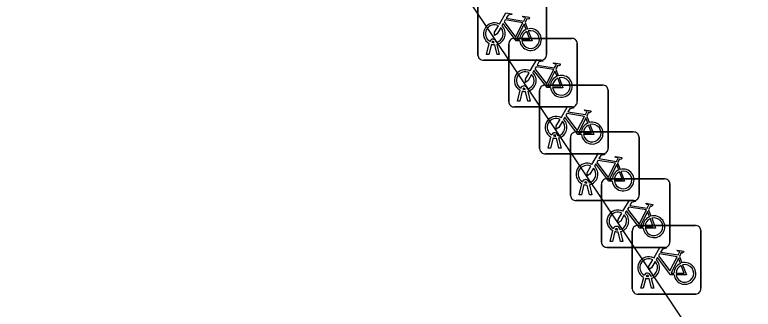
# Model space of a CAD drawing. Extents: x 161087 to 161922, y 382574 to 383873.
# Drawn here: x 161729.81 to 161740.58, y 383031.88 to 383036.17 of the extents above; entities that cross this region are included whole.
import ezdxf

# ---------------------------------------------------------------- set-up
doc = ezdxf.new("R2010")
doc.units = 0
doc.layers.add('IMGEO_Fietsenrek', color=7, linetype='Continuous')
doc.layers.add('IMGEO_Pand', color=7, linetype='Continuous')

msp = doc.modelspace()

# ---------------------------------------------------------------- linework, layer by layer
at = {"layer": 'IMGEO_Fietsenrek'}
for p, q in [((161736.562, 383035.586), (161736.562, 383036.427)), ((161736.562, 383036.427), (161736.562, 383035.586)), ((161737.562, 383036.436), (161737.562, 383035.595)), ((161737.562, 383035.595), (161737.562, 383036.436)), ((161737.249, 383036.06), (161737.285, 383035.965)), ((161736.689, 383035.595), (161736.728, 383035.755)), ((161736.8, 383035.767), (161736.799, 383035.771)), ((161736.831, 383035.778), (161736.832, 383035.771)), ((161737.087, 383035.829), (161737.928, 383035.829)), ((161737.928, 383035.829), (161737.087, 383035.829)), ((161738.012, 383035.754), (161738.012, 383034.913)), ((161738.012, 383034.913), (161738.012, 383035.754)), ((161736.758, 383035.743), (161736.723, 383035.595)), ((161736.841, 383035.595), (161736.807, 383035.737)), ((161736.839, 383035.741), (161736.874, 383035.595)), ((161737.012, 383034.904), (161737.012, 383035.745)), ((161737.012, 383035.745), (161737.012, 383034.904)), ((161736.723, 383035.595), (161736.689, 383035.595)), ((161736.874, 383035.595), (161736.841, 383035.595)), ((161737.487, 383035.511), (161736.646, 383035.511)), ((161736.646, 383035.511), (161737.487, 383035.511)), ((161737.699, 383035.378), (161737.735, 383035.283)), ((161737.537, 383035.147), (161738.378, 383035.147)), ((161738.378, 383035.147), (161737.537, 383035.147)), ((161737.139, 383034.913), (161737.178, 383035.073)), ((161737.208, 383035.061), (161737.173, 383034.913)), ((161737.25, 383035.085), (161737.249, 383035.089)), ((161737.291, 383034.913), (161737.257, 383035.055)), ((161737.281, 383035.096), (161737.282, 383035.089)), ((161737.289, 383035.059), (161737.324, 383034.913)), ((161737.462, 383034.222), (161737.462, 383035.063)), ((161737.462, 383035.063), (161737.462, 383034.222)), ((161738.462, 383035.072), (161738.462, 383034.231)), ((161738.462, 383034.231), (161738.462, 383035.072)), ((161737.173, 383034.913), (161737.139, 383034.913)), ((161737.324, 383034.913), (161737.291, 383034.913)), ((161737.937, 383034.829), (161737.096, 383034.829)), ((161737.096, 383034.829), (161737.937, 383034.829)), ((161738.149, 383034.696), (161738.185, 383034.601)), ((161737.988, 383034.465), (161738.829, 383034.465)), ((161738.829, 383034.465), (161737.988, 383034.465)), ((161737.589, 383034.231), (161737.628, 383034.391)), ((161737.658, 383034.379), (161737.623, 383034.231)), ((161737.7, 383034.403), (161737.699, 383034.407)), ((161737.741, 383034.231), (161737.707, 383034.373)), ((161737.731, 383034.414), (161737.732, 383034.407)), ((161737.739, 383034.377), (161737.774, 383034.231)), ((161737.913, 383033.54), (161737.913, 383034.381)), ((161737.913, 383034.381), (161737.913, 383033.54)), ((161738.913, 383034.39), (161738.913, 383033.549)), ((161738.913, 383033.549), (161738.913, 383034.39)), ((161738.387, 383034.147), (161737.546, 383034.147)), ((161737.546, 383034.147), (161738.387, 383034.147)), ((161737.623, 383034.231), (161737.589, 383034.231)), ((161737.774, 383034.231), (161737.741, 383034.231)), ((161738.6, 383034.014), (161738.636, 383033.919)), ((161738.04, 383033.549), (161738.079, 383033.709)), ((161738.151, 383033.721), (161738.15, 383033.725)), ((161738.182, 383033.732), (161738.183, 383033.725)), ((161738.363, 383032.858), (161738.363, 383033.699)), ((161738.363, 383033.699), (161738.363, 383032.858)), ((161738.438, 383033.783), (161739.279, 383033.783)), ((161739.279, 383033.783), (161738.438, 383033.783)), ((161739.363, 383033.708), (161739.363, 383032.867)), ((161739.363, 383032.867), (161739.363, 383033.708)), ((161738.109, 383033.697), (161738.074, 383033.549)), ((161738.192, 383033.549), (161738.158, 383033.691)), ((161738.19, 383033.695), (161738.225, 383033.549)), ((161738.074, 383033.549), (161738.04, 383033.549)), ((161738.225, 383033.549), (161738.192, 383033.549)), ((161738.838, 383033.465), (161737.997, 383033.465)), ((161737.997, 383033.465), (161738.838, 383033.465)), ((161739.05, 383033.332), (161739.086, 383033.237)), ((161738.889, 383033.102), (161739.73, 383033.102)), ((161739.73, 383033.102), (161738.889, 383033.102)), ((161738.49, 383032.867), (161738.529, 383033.027)), ((161738.559, 383033.015), (161738.524, 383032.867)), ((161738.601, 383033.039), (161738.6, 383033.043)), ((161738.642, 383032.867), (161738.608, 383033.009)), ((161738.632, 383033.05), (161738.633, 383033.043)), ((161738.64, 383033.013), (161738.675, 383032.867)), ((161738.814, 383032.177), (161738.814, 383033.018)), ((161738.814, 383033.018), (161738.814, 383032.177)), ((161739.814, 383033.027), (161739.814, 383032.186)), ((161739.814, 383032.186), (161739.814, 383033.027)), ((161738.524, 383032.867), (161738.49, 383032.867)), ((161738.675, 383032.867), (161738.642, 383032.867)), ((161739.288, 383032.783), (161738.447, 383032.783)), ((161738.447, 383032.783), (161739.288, 383032.783)), ((161739.501, 383032.651), (161739.537, 383032.556)), ((161738.941, 383032.186), (161738.98, 383032.346)), ((161739.01, 383032.334), (161738.975, 383032.186)), ((161739.052, 383032.358), (161739.051, 383032.362)), ((161739.093, 383032.186), (161739.059, 383032.328)), ((161739.083, 383032.369), (161739.084, 383032.362)), ((161739.091, 383032.332), (161739.126, 383032.186)), ((161739.739, 383032.102), (161738.898, 383032.102)), ((161738.898, 383032.102), (161739.739, 383032.102)), ((161738.975, 383032.186), (161738.941, 383032.186)), ((161739.126, 383032.186), (161739.093, 383032.186))]:
    msp.add_line(p, q, dxfattribs=at)
for points in [[(161736.875, 383036.037), (161736.97, 383036.201), (161737.056, 383036.187), (161737.058, 383036.178), (161737.002, 383036.167), (161736.975, 383036.122), (161737.231, 383036.081)], [(161737.218, 383036.056), (161736.961, 383036.097), (161736.944, 383036.068), (161737.111, 383035.848), (161737.218, 383036.056)], [(161737.231, 383036.081), (161737.256, 383036.13), (161737.25, 383036.134), (161737.227, 383036.138), (161737.215, 383036.145), (161737.214, 383036.148), (161737.216, 383036.153), (161737.311, 383036.138), (161737.313, 383036.128), (161737.303, 383036.115), (161737.291, 383036.109), (161737.277, 383036.115), (161737.249, 383036.06)], [(161736.896, 383035.985), (161736.844, 383035.895), (161736.804, 383035.87), (161736.805, 383035.917), (161736.86, 383036.011)], [(161737.171, 383035.793), (161737.121, 383035.793), (161736.93, 383036.044), (161736.911, 383036.012)], [(161737.266, 383035.958), (161737.236, 383036.035), (161737.127, 383035.817), (161737.17, 383035.817)], [(161737.2, 383035.817), (161737.32, 383035.816), (161737.276, 383035.93)], [(161737.296, 383035.937), (161737.351, 383035.792), (161737.201, 383035.792)], [(161737.325, 383035.355), (161737.42, 383035.519), (161737.506, 383035.505), (161737.508, 383035.496), (161737.452, 383035.485), (161737.425, 383035.44), (161737.681, 383035.399)], [(161737.681, 383035.399), (161737.706, 383035.448), (161737.7, 383035.452), (161737.677, 383035.456), (161737.665, 383035.463), (161737.664, 383035.466), (161737.666, 383035.471), (161737.761, 383035.456), (161737.763, 383035.446), (161737.753, 383035.433), (161737.741, 383035.427), (161737.727, 383035.433), (161737.699, 383035.378)], [(161737.346, 383035.303), (161737.294, 383035.213), (161737.254, 383035.188), (161737.255, 383035.235), (161737.31, 383035.329)], [(161737.621, 383035.111), (161737.571, 383035.111), (161737.38, 383035.362), (161737.361, 383035.33)], [(161737.668, 383035.374), (161737.411, 383035.415), (161737.394, 383035.386), (161737.561, 383035.166), (161737.668, 383035.374)], [(161737.716, 383035.276), (161737.686, 383035.353), (161737.577, 383035.135), (161737.62, 383035.135)], [(161737.65, 383035.135), (161737.77, 383035.134), (161737.726, 383035.248)], [(161737.746, 383035.255), (161737.801, 383035.11), (161737.651, 383035.11)], [(161737.775, 383034.673), (161737.87, 383034.837), (161737.956, 383034.823), (161737.958, 383034.814), (161737.902, 383034.803), (161737.875, 383034.758), (161738.131, 383034.717)], [(161738.131, 383034.717), (161738.156, 383034.766), (161738.15, 383034.77), (161738.127, 383034.774), (161738.115, 383034.781), (161738.114, 383034.784), (161738.116, 383034.789), (161738.211, 383034.774), (161738.213, 383034.764), (161738.203, 383034.751), (161738.191, 383034.745), (161738.177, 383034.751), (161738.149, 383034.696)], [(161738.071, 383034.429), (161738.021, 383034.429), (161737.83, 383034.68), (161737.811, 383034.648)], [(161738.118, 383034.692), (161737.861, 383034.733), (161737.844, 383034.704), (161738.011, 383034.484), (161738.118, 383034.692)], [(161738.166, 383034.594), (161738.136, 383034.671), (161738.027, 383034.453), (161738.07, 383034.453)], [(161737.796, 383034.621), (161737.744, 383034.531), (161737.704, 383034.506), (161737.705, 383034.553), (161737.76, 383034.647)], [(161738.1, 383034.453), (161738.22, 383034.452), (161738.176, 383034.566)], [(161738.196, 383034.573), (161738.251, 383034.428), (161738.101, 383034.428)], [(161738.226, 383033.991), (161738.321, 383034.155), (161738.407, 383034.141), (161738.409, 383034.132), (161738.353, 383034.121), (161738.326, 383034.076), (161738.582, 383034.035)], [(161738.569, 383034.01), (161738.312, 383034.051), (161738.295, 383034.022), (161738.462, 383033.802), (161738.569, 383034.01)], [(161738.582, 383034.035), (161738.607, 383034.084), (161738.601, 383034.088), (161738.578, 383034.092), (161738.566, 383034.099), (161738.565, 383034.102), (161738.567, 383034.107), (161738.662, 383034.092), (161738.664, 383034.082), (161738.654, 383034.069), (161738.642, 383034.063), (161738.628, 383034.069), (161738.6, 383034.014)], [(161738.247, 383033.939), (161738.195, 383033.849), (161738.155, 383033.824), (161738.156, 383033.871), (161738.211, 383033.965)], [(161738.522, 383033.747), (161738.472, 383033.747), (161738.281, 383033.998), (161738.262, 383033.966)], [(161738.617, 383033.912), (161738.587, 383033.989), (161738.478, 383033.771), (161738.521, 383033.771)], [(161738.551, 383033.771), (161738.671, 383033.77), (161738.627, 383033.884)], [(161738.647, 383033.891), (161738.702, 383033.746), (161738.552, 383033.746)], [(161738.676, 383033.309), (161738.771, 383033.473), (161738.857, 383033.459), (161738.859, 383033.45), (161738.803, 383033.439), (161738.776, 383033.394), (161739.032, 383033.353)], [(161739.032, 383033.353), (161739.057, 383033.402), (161739.051, 383033.406), (161739.028, 383033.41), (161739.016, 383033.417), (161739.015, 383033.42), (161739.017, 383033.425), (161739.112, 383033.41), (161739.114, 383033.4), (161739.104, 383033.387), (161739.092, 383033.381), (161739.078, 383033.387), (161739.05, 383033.332)], [(161738.697, 383033.257), (161738.645, 383033.167), (161738.605, 383033.142), (161738.606, 383033.189), (161738.661, 383033.283)], [(161738.972, 383033.065), (161738.922, 383033.065), (161738.731, 383033.316), (161738.712, 383033.284)], [(161739.019, 383033.328), (161738.762, 383033.369), (161738.745, 383033.34), (161738.912, 383033.12), (161739.019, 383033.328)], [(161739.067, 383033.23), (161739.037, 383033.307), (161738.928, 383033.089), (161738.971, 383033.089)], [(161739.001, 383033.089), (161739.121, 383033.088), (161739.077, 383033.202)], [(161739.097, 383033.209), (161739.152, 383033.064), (161739.002, 383033.064)], [(161739.127, 383032.628), (161739.222, 383032.792), (161739.308, 383032.778), (161739.31, 383032.769), (161739.254, 383032.758), (161739.227, 383032.713), (161739.483, 383032.672)], [(161739.483, 383032.672), (161739.508, 383032.721), (161739.502, 383032.725), (161739.479, 383032.729), (161739.467, 383032.736), (161739.466, 383032.739), (161739.468, 383032.744), (161739.563, 383032.729), (161739.565, 383032.719), (161739.555, 383032.706), (161739.543, 383032.7), (161739.529, 383032.706), (161739.501, 383032.651)], [(161739.423, 383032.384), (161739.373, 383032.384), (161739.182, 383032.635), (161739.163, 383032.603)], [(161739.47, 383032.647), (161739.213, 383032.688), (161739.196, 383032.659), (161739.363, 383032.439), (161739.47, 383032.647)], [(161739.518, 383032.549), (161739.488, 383032.626), (161739.379, 383032.408), (161739.422, 383032.408)], [(161739.148, 383032.576), (161739.096, 383032.486), (161739.056, 383032.461), (161739.057, 383032.508), (161739.112, 383032.602)], [(161739.452, 383032.408), (161739.572, 383032.407), (161739.528, 383032.521)], [(161739.548, 383032.528), (161739.603, 383032.383), (161739.453, 383032.383)]]:
    msp.add_lwpolyline(points, dxfattribs=at)
for centre, radius, start, end in [((161736.802, 383035.896), 0.159, 62.6766, 242.1369), ((161736.802, 383035.896), 0.129, 63.3192, 238.903), ((161736.802, 383035.896), 0.129, 283.6043, 43.4302), ((161736.802, 383035.896), 0.159, 283.5766, 46.6042), ((161737.329, 383035.812), 0.159, 187.0065, 105.7708), ((161737.329, 383035.812), 0.159, 113.3408, 178.3217), ((161737.329, 383035.812), 0.129, 113.923, 177.9556), ((161737.329, 383035.812), 0.129, 188.6715, 104.5883), ((161736.782, 383035.767), 0.0499, 12.8025, 158.6934), ((161736.782, 383035.767), 0.0174, 12.8025, 163.4502), ((161736.802, 383035.896), 0.129, 253.415, 269.0204), ((161737.09, 383035.751), 0.0779, 92.4484, 184.2845), ((161737.09, 383035.751), 0.0779, 92.4484, 184.2845), ((161737.934, 383035.751), 0.0779, 2.4484, 94.2845), ((161737.934, 383035.751), 0.0779, 2.4484, 94.2845), ((161736.802, 383035.896), 0.159, 253.9967, 271.7867), ((161736.64, 383035.589), 0.0779, 182.4484, 274.2845), ((161736.64, 383035.589), 0.0779, 182.4484, 274.2845), ((161737.484, 383035.589), 0.0779, 272.4484, 4.2845), ((161737.484, 383035.589), 0.0779, 272.4484, 4.2845), ((161737.252, 383035.214), 0.159, 62.6766, 242.1369), ((161737.252, 383035.214), 0.129, 63.3192, 238.903), ((161737.252, 383035.214), 0.159, 283.5766, 46.6042), ((161737.252, 383035.214), 0.129, 283.6043, 43.4302), ((161737.779, 383035.13), 0.159, 113.3408, 178.3217), ((161737.779, 383035.13), 0.159, 187.0065, 105.7708), ((161737.779, 383035.13), 0.129, 113.923, 177.9556), ((161737.779, 383035.13), 0.129, 188.6715, 104.5883), ((161737.232, 383035.085), 0.0499, 12.8025, 158.6934), ((161737.232, 383035.085), 0.0174, 12.8025, 163.4502), ((161737.54, 383035.069), 0.0779, 92.4484, 184.2845), ((161737.54, 383035.069), 0.0779, 92.4484, 184.2845), ((161738.384, 383035.069), 0.0779, 2.4484, 94.2845), ((161738.384, 383035.069), 0.0779, 2.4484, 94.2845), ((161737.252, 383035.214), 0.159, 253.9967, 271.7867), ((161737.252, 383035.214), 0.129, 253.415, 269.0204), ((161737.09, 383034.907), 0.0779, 182.4484, 274.2845), ((161737.09, 383034.907), 0.0779, 182.4484, 274.2845), ((161737.934, 383034.907), 0.0779, 272.4484, 4.2845), ((161737.934, 383034.907), 0.0779, 272.4484, 4.2845), ((161737.702, 383034.532), 0.159, 62.6766, 242.1369), ((161737.702, 383034.532), 0.129, 63.3192, 238.903), ((161737.702, 383034.532), 0.129, 283.6043, 43.4302), ((161737.702, 383034.532), 0.159, 283.5766, 46.6042), ((161738.229, 383034.448), 0.159, 113.3408, 178.3217), ((161738.229, 383034.448), 0.159, 187.0065, 105.7708), ((161738.229, 383034.448), 0.129, 113.923, 177.9556), ((161738.229, 383034.448), 0.129, 188.6715, 104.5883), ((161737.682, 383034.403), 0.0499, 12.8025, 158.6934), ((161737.991, 383034.387), 0.0779, 92.4484, 184.2845), ((161737.991, 383034.387), 0.0779, 92.4484, 184.2845), ((161738.835, 383034.387), 0.0779, 2.4484, 94.2845), ((161738.835, 383034.387), 0.0779, 2.4484, 94.2845), ((161737.702, 383034.532), 0.159, 253.9967, 271.7867), ((161737.682, 383034.403), 0.0174, 12.8025, 163.4502), ((161737.702, 383034.532), 0.129, 253.415, 269.0204), ((161737.54, 383034.225), 0.0779, 182.4484, 274.2845), ((161737.54, 383034.225), 0.0779, 182.4484, 274.2845), ((161738.384, 383034.225), 0.0779, 272.4484, 4.2845), ((161738.384, 383034.225), 0.0779, 272.4484, 4.2845), ((161738.153, 383033.85), 0.159, 62.6766, 242.1369), ((161738.153, 383033.85), 0.129, 63.3192, 238.903), ((161738.153, 383033.85), 0.129, 283.6043, 43.4302), ((161738.153, 383033.85), 0.159, 283.5766, 46.6042), ((161738.68, 383033.766), 0.159, 187.0065, 105.7708), ((161738.68, 383033.766), 0.159, 113.3408, 178.3217), ((161738.68, 383033.766), 0.129, 113.923, 177.9556), ((161738.68, 383033.766), 0.129, 188.6715, 104.5883), ((161738.133, 383033.721), 0.0499, 12.8025, 158.6934), ((161738.133, 383033.721), 0.0174, 12.8025, 163.4502), ((161738.153, 383033.85), 0.129, 253.415, 269.0204), ((161738.441, 383033.705), 0.0779, 92.4484, 184.2845), ((161738.441, 383033.705), 0.0779, 92.4484, 184.2845), ((161739.285, 383033.705), 0.0779, 2.4484, 94.2845), ((161739.285, 383033.705), 0.0779, 2.4484, 94.2845), ((161738.153, 383033.85), 0.159, 253.9967, 271.7867), ((161737.991, 383033.543), 0.0779, 182.4484, 274.2845), ((161737.991, 383033.543), 0.0779, 182.4484, 274.2845), ((161738.835, 383033.543), 0.0779, 272.4484, 4.2845), ((161738.835, 383033.543), 0.0779, 272.4484, 4.2845), ((161738.603, 383033.168), 0.159, 62.6766, 242.1369), ((161738.603, 383033.168), 0.129, 63.3192, 238.903), ((161738.603, 383033.168), 0.159, 283.5766, 46.6042), ((161738.603, 383033.168), 0.129, 283.6043, 43.4302), ((161739.13, 383033.084), 0.159, 113.3408, 178.3217), ((161739.13, 383033.084), 0.159, 187.0065, 105.7708), ((161739.13, 383033.084), 0.129, 113.923, 177.9556), ((161739.13, 383033.084), 0.129, 188.6715, 104.5883), ((161738.583, 383033.039), 0.0499, 12.8025, 158.6934), ((161738.583, 383033.039), 0.0174, 12.8025, 163.4502), ((161738.892, 383033.024), 0.0779, 92.4484, 184.2845), ((161738.892, 383033.024), 0.0779, 92.4484, 184.2845), ((161739.736, 383033.024), 0.0779, 2.4484, 94.2845), ((161739.736, 383033.024), 0.0779, 2.4484, 94.2845), ((161738.603, 383033.168), 0.159, 253.9967, 271.7867), ((161738.603, 383033.168), 0.129, 253.415, 269.0204), ((161738.441, 383032.861), 0.0779, 182.4484, 274.2845), ((161738.441, 383032.861), 0.0779, 182.4484, 274.2845), ((161739.285, 383032.861), 0.0779, 272.4484, 4.2845), ((161739.285, 383032.861), 0.0779, 272.4484, 4.2845), ((161739.054, 383032.487), 0.159, 62.6766, 242.1369), ((161739.054, 383032.487), 0.129, 63.3192, 238.903), ((161739.054, 383032.487), 0.129, 283.6043, 43.4302), ((161739.054, 383032.487), 0.159, 283.5766, 46.6042), ((161739.581, 383032.403), 0.159, 113.3408, 178.3217), ((161739.581, 383032.403), 0.159, 187.0065, 105.7708), ((161739.581, 383032.403), 0.129, 113.923, 177.9556), ((161739.581, 383032.403), 0.129, 188.6715, 104.5883), ((161739.034, 383032.358), 0.0499, 12.8025, 158.6934), ((161739.054, 383032.487), 0.159, 253.9967, 271.7867), ((161739.034, 383032.358), 0.0174, 12.8025, 163.4502), ((161739.054, 383032.487), 0.129, 253.415, 269.0204), ((161738.892, 383032.18), 0.0779, 182.4484, 274.2845), ((161738.892, 383032.18), 0.0779, 182.4484, 274.2845), ((161739.736, 383032.18), 0.0779, 272.4484, 4.2845), ((161739.736, 383032.18), 0.0779, 272.4484, 4.2845)]:
    msp.add_arc(centre, radius, start, end, dxfattribs=at)
at = {"layer": 'IMGEO_Pand'}
msp.add_lwpolyline([(161741.711, 383028.509), (161730.515, 383045.208), (161707.81, 383030.012)], dxfattribs=at)

doc.saveas('drawing.dxf')
